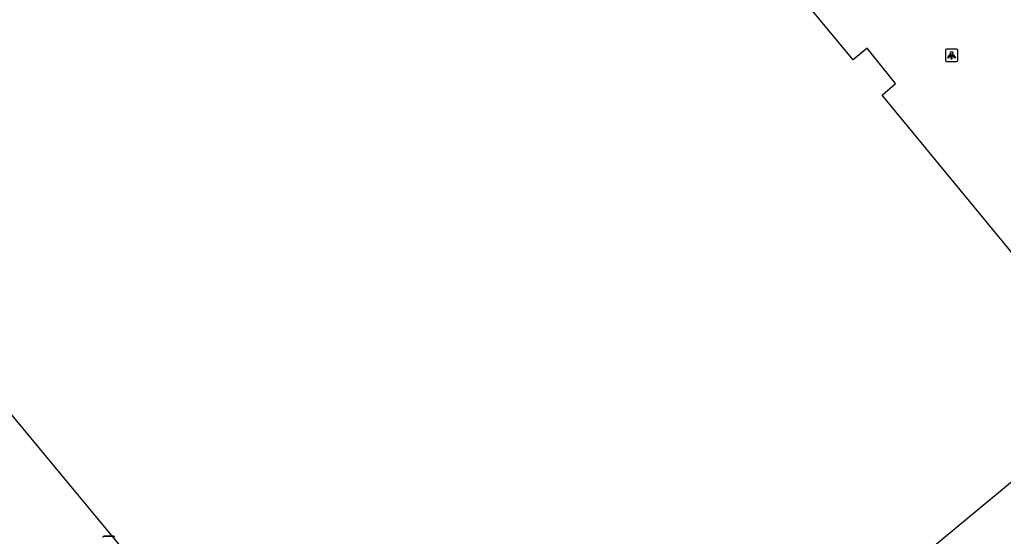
# Model space of a CAD drawing. Extents: x 159489 to 160304, y 383826 to 384530.
# Drawn here: x 159893.2 to 159972.5, y 384370.5 to 384412.1 of the extents above; entities that cross this region are included whole.
import ezdxf

# ---------------------------------------------------------------- set-up
doc = ezdxf.new("R2010")
doc.units = 0
for name, color, linetype in [('IMGEO_Afvalbak', 7, 'Continuous'), ('IMGEO_Lichtpunt', 7, 'Continuous'), ('IMGEO_Pand', 7, 'Continuous')]:
    doc.layers.add(name, color=color, linetype=linetype)

msp = doc.modelspace()

# ---------------------------------------------------------------- linework, layer by layer
at = {"layer": 'IMGEO_Afvalbak'}
for p, q in [((159900.018, 384370.535), (159900.808, 384370.535)), ((159900.808, 384370.535), (159900.018, 384370.535))]:
    msp.add_line(p, q, dxfattribs=at)
for centre, start, end in [((159900.018, 384370.435), 90, 180), ((159900.018, 384370.435), 90, 180), ((159900.808, 384370.435), 0, 90), ((159900.808, 384370.435), 360, 90)]:
    msp.add_arc(centre, 0.1, start, end, dxfattribs=at)
at = {"layer": 'IMGEO_Lichtpunt'}
for p, q in [((159967.801, 384409.652), (159967.801, 384408.845)), ((159967.801, 384409.652), (159967.801, 384408.845)), ((159968.703, 384409.747), (159967.895, 384409.747)), ((159968.703, 384409.747), (159967.895, 384409.747)), ((159968.797, 384408.845), (159968.797, 384409.652)), ((159968.797, 384408.845), (159968.797, 384409.652)), ((159967.895, 384408.751), (159968.703, 384408.751)), ((159967.895, 384408.751), (159968.703, 384408.751))]:
    msp.add_line(p, q, dxfattribs=at)
for points in [[(159968.175, 384409.316), (159968.214, 384409.288), (159968.026, 384409.026), (159967.988, 384409.053), (159968.175, 384409.316)], [(159968.277, 384409.268), (159968.324, 384409.268), (159968.324, 384408.946), (159968.277, 384408.946), (159968.277, 384409.268)], [(159968.387, 384409.288), (159968.425, 384409.315), (159968.612, 384409.053), (159968.573, 384409.025), (159968.387, 384409.288)]]:
    msp.add_lwpolyline(points, dxfattribs=at)
msp.add_circle((159968.3, 384409.45), 0.0994, dxfattribs=at)
for centre, start, end in [((159967.895, 384409.652), 90, 180), ((159967.895, 384409.652), 90, 180), ((159968.703, 384409.652), 0, 90), ((159968.703, 384409.652), 0, 90), ((159967.895, 384408.845), 180, 270), ((159967.895, 384408.845), 180, 270), ((159968.703, 384408.845), 270, 0), ((159968.703, 384408.845), 270, 360)]:
    msp.add_arc(centre, 0.0946, start, end, dxfattribs=at)
at = {"layer": 'IMGEO_Pand'}
for points in [[(159974.395, 384391.871), (159962.719, 384406.057), (159963.776, 384406.978), (159961.502, 384409.815), (159960.362, 384408.902), (159953.536, 384417.142), (159954.583, 384418.069), (159952.271, 384420.88), (159951.159, 384419.965), (159923.683, 384453.264), (159924.727, 384454.136), (159922.384, 384456.938), (159921.279, 384455.992), (159912.131, 384466.993), (159913.242, 384467.924), (159910.908, 384470.712), (159909.781, 384469.82), (159892.665, 384490.416), (159892.36, 384490.155), (159889.969, 384493.052)], [(159925.735, 384340.33), (159892.987, 384379.864), (159886.788, 384387.347), (159885.392, 384386.191), (159876.066, 384397.455), (159877.504, 384398.554), (159849.102, 384432.841), (159848.447, 384433.632), (159847.945, 384433.218), (159847.818, 384433.372), (159848.319, 384433.787), (159846.782, 384435.642), (159846.28, 384435.228), (159846.153, 384435.382), (159846.654, 384435.797), (159844.21, 384438.738), (159838.386, 384445.745), (159838.567, 384445.897), (159837.569, 384447.11)], [(159960.021, 384364.067), (159974.44, 384376.013)]]:
    msp.add_lwpolyline(points, dxfattribs=at)

doc.saveas('drawing.dxf')
